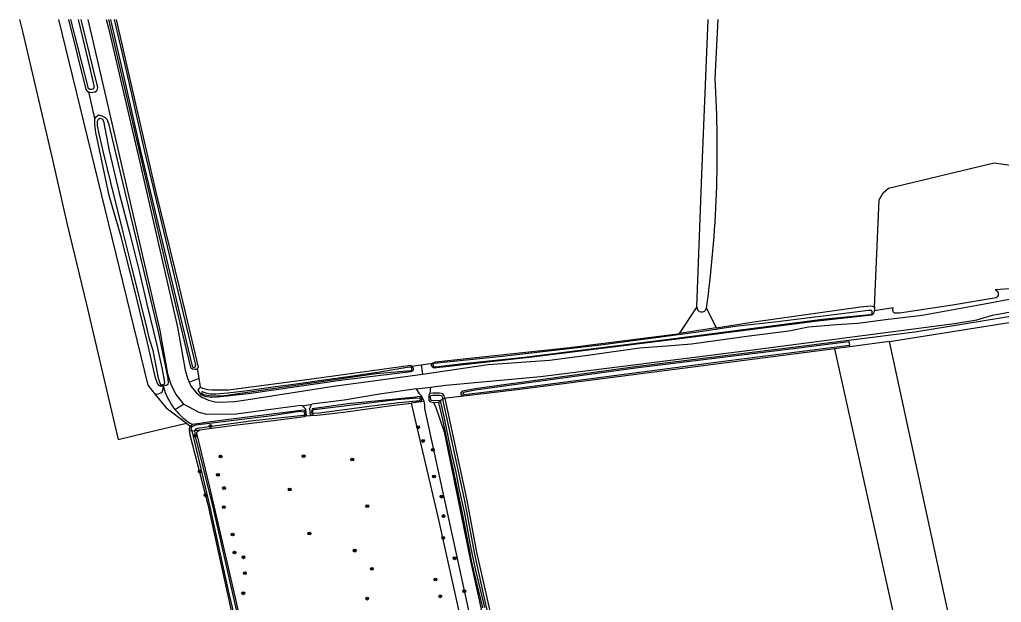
# Model space of a CAD drawing. Extents: x 140000 to 143000, y 403500 to 406000.
# Drawn here: x 140467.4 to 140748.3, y 405833.1 to 406000 of the extents above; entities that cross this region are included whole.
import ezdxf

# ---------------------------------------------------------------- set-up
doc = ezdxf.new("R2010")
doc.units = 0
for name, color, linetype in [('gg-knt-bronhoudergrens', 7, 'Continuous'), ('gg-knt-onverhard', 7, 'Continuous'), ('gg-kntw-bovenkant insteek waterloop', 7, 'Continuous'), ('gg-kntw-waterlijn', 7, 'Continuous'), ('gt-grn-groengrens', 7, 'Continuous'), ('gt-grn-vlakafsluiter', 7, 'Continuous'), ('gt-symb-boom', 7, 'Continuous'), ('gx-grn-maaiveld', 7, 'Continuous')]:
    doc.layers.add(name, color=color, linetype=linetype)

# ---------------------------------------------------------------- blocks, each defined once
blk = doc.blocks.new('gt0-BOOM')
at = {"layer": 'gt-symb-boom'}
for radius in [0.4, 0.2]:
    blk.add_circle((0, 0), radius, dxfattribs=at)

msp = doc.modelspace()

# ---------------------------------------------------------------- linework, layer by layer
at = {"layer": 'gg-knt-bronhoudergrens'}
msp.add_line((140661.14, 405917.78), (140656.15, 405910.09), dxfattribs=at)
at = {"layer": 'gg-knt-onverhard'}
msp.add_line((140663.95, 405917.38), (140666.66, 405911.75), dxfattribs=at)
at = {"layer": 'gg-kntw-bovenkant insteek waterloop'}
for p, q in [((140666.66, 405911.75), (140656.15, 405910.09)), ((140516.22, 405883.62), (140516.87, 405884.06))]:
    msp.add_line(p, q, dxfattribs=at)
for points in [[(140666.66, 405911.75), (140677.47, 405913.45), (140708.03, 405917.77), (140710.96, 405918.09), (140711.45, 405917.95), (140712, 405917.62)], [(140585.51, 405901.67), (140586.42, 405902.01), (140624.73, 405906.11), (140654.85, 405909.89), (140656.15, 405910.09)], [(140519.18, 405894.73), (140519.73, 405894.49), (140521.11, 405894.13), (140522.48, 405893.97), (140527.12, 405894), (140551.65, 405897.22), (140579.35, 405901.01), (140579.59, 405900.77)], [(140551.66, 405886.68), (140560.02, 405887.6), (140573.81, 405889.47), (140579.45, 405890.2)], [(140518.87, 405882.54), (140528.9, 405883.91), (140540.02, 405885.21), (140548.85, 405886.34)], [(140515.99, 405882.14), (140515.97, 405881.49), (140521.22, 405861.14), (140527.77, 405831.22), (140528.45, 405828.35)], [(140515.99, 405882.14), (140516.01, 405882.82), (140516.22, 405883.62)], [(140547.72, 405753.27), (140544.9, 405764.38), (140538.56, 405793.88), (140533.65, 405814.52), (140529.04, 405834.79), (140521.77, 405866.16), (140518.11, 405881.57), (140518.21, 405882), (140518.87, 405882.54)]]:
    msp.add_lwpolyline(points, dxfattribs=at)
msp.add_arc((140662.56, 405917.69), 1.42, 176.3951, 347.1905, dxfattribs=at)
at = {"layer": 'gg-kntw-waterlijn'}
for points in [[(140672.11, 405912.13), (140660.91, 405910.4), (140633.56, 405906.83), (140605.53, 405903.53), (140585.94, 405901.58), (140585.66, 405901.31), (140585.73, 405900.87), (140586.04, 405900.63), (140586.52, 405900.58), (140593.39, 405901.43), (140611.87, 405903.39), (140630.06, 405905.61), (140653.13, 405908.48), (140697.14, 405914.19), (140710.71, 405915.54), (140711.36, 405915.79), (140711.37, 405916.54), (140711.08, 405916.68), (140710.33, 405916.73), (140707.19, 405916.34), (140684.21, 405913.5), (140672.11, 405912.13)], [(140519.84, 405893.46), (140520.63, 405893.09), (140521.82, 405892.86), (140523.55, 405892.89), (140526.96, 405893.12), (140532.62, 405893.79), (140540.63, 405894.9), (140547.17, 405895.77), (140554.4, 405896.83), (140561.4, 405897.84), (140569.79, 405899.09), (140578.86, 405900.62), (140579.34, 405900.58), (140579.49, 405900.26), (140579.56, 405899.66), (140579.32, 405899.43), (140569.36, 405898.55), (140526.04, 405892.29), (140522.36, 405892.14), (140520.96, 405892.41), (140520.21, 405892.59), (140519.55, 405892.99)], [(140551.26, 405888.1), (140551.58, 405888.37), (140575.24, 405891.23), (140580.17, 405891.62), (140581.69, 405891.74), (140581.82, 405891.68), (140581.98, 405891.55), (140582.02, 405891.34), (140582.01, 405891.05), (140581.94, 405890.92), (140581.81, 405890.77), (140580.97, 405890.72), (140575.86, 405890.24), (140567.36, 405889.18), (140553.21, 405887.34), (140551.57, 405887.18), (140551.2, 405887.36), (140551.18, 405887.82), (140551.26, 405888.1)], [(140516.62, 405882.23), (140516.51, 405882.7), (140516.49, 405883.05), (140516.71, 405883.52), (140517.82, 405884.01), (140539.59, 405886.68), (140547.46, 405887.87), (140548.67, 405887.71), (140548.9, 405887.51), (140548.88, 405886.98), (140548.61, 405886.68), (140534.23, 405885.13), (140518.14, 405882.96), (140517.67, 405882.65), (140517.48, 405882.35)], [(140516.62, 405882.23), (140521.72, 405860.84), (140526.94, 405836.87), (140535.69, 405799.77), (140542.88, 405766.92), (140548.18, 405744.4), (140549.38, 405738.49), (140549.75, 405736.49), (140549.57, 405735.64), (140549.32, 405735.4), (140546.49, 405734.32), (140546.34, 405734.05), (140546.36, 405733.74), (140546.68, 405733.68), (140550.72, 405735.03), (140550.93, 405735.23), (140545.69, 405758.07), (140537.83, 405793.93), (140529.54, 405830.6), (140522.48, 405861.65), (140517.68, 405880.66), (140517.48, 405882.35)]]:
    msp.add_lwpolyline(points, dxfattribs=at)
for centre, radius, start, end in [((140517.24, 405900.91), 0.5, 194.3918, 12.5417), ((140519.72, 405893.21), 0.279, 64.5095, 232.8561)]:
    msp.add_arc(centre, radius, start, end, dxfattribs=at)
at = {"layer": 'gt-grn-groengrens'}
msp.add_line((140515.1, 405884.46), (140516.22, 405883.62), dxfattribs=at)
at = {"layer": 'gt-grn-vlakafsluiter'}
for p, q in [((140516.62, 405882.23), (140515.99, 405882.14)), ((140516.62, 405882.23), (140517.48, 405882.35)), ((140517.48, 405882.35), (140518.87, 405882.54))]:
    msp.add_line(p, q, dxfattribs=at)
at = {"layer": 'gx-grn-maaiveld'}
for p, q in [((140481.95, 406000), (140487.02, 405980.24)), ((140666.41, 405983.16), (140667.3, 406000)), ((140488.91, 405971.68), (140487.23, 405979.28)), ((140717.32, 405917.46), (140711.95, 405916.64)), ((140716.31, 405907.8), (140777.52, 405917.58)), ((140704.58, 405908.22), (140704.67, 405907.73)), ((140704.67, 405907.73), (140704.82, 405906.82)), ((140716.31, 405907.8), (140704.91, 405906.3)), ((140704.91, 405906.3), (140700.61, 405905.74)), ((140704.91, 405906.3), (140704.82, 405906.82)), ((140582.32, 405901.18), (140585.51, 405901.67)), ((140518.75, 405897.38), (140518.3, 405900.13)), ((140579.59, 405900.77), (140582.32, 405901.18)), ((140582.32, 405901.18), (140582.67, 405898.49)), ((140515.92, 405896.19), (140518.75, 405897.38)), ((140519.18, 405894.73), (140518.75, 405897.38)), ((140580.91, 405894.24), (140584.96, 405894.71)), ((140584.96, 405894.71), (140584.72, 405892.94)), ((140583.15, 405890.65), (140582.13, 405890.53)), ((140587.33, 405890.39), (140585.85, 405890.26)), ((140587.33, 405890.39), (140587.72, 405890.98)), ((140587.72, 405890.98), (140588.5, 405891.3)), ((140589.09, 405891.5), (140588.5, 405891.3)), ((140589.44, 405891.61), (140589.09, 405891.5)), ((140594.49, 405892.14), (140589.44, 405891.61)), ((140511.8, 405888.4), (140514.23, 405889.85)), ((140548.28, 405889.45), (140551.04, 405889.89)), ((140549.5, 405886.41), (140548.85, 405886.34)), ((140550.65, 405886.55), (140549.5, 405886.41)), ((140551.66, 405886.68), (140550.65, 405886.55))]:
    msp.add_line(p, q, dxfattribs=at)
for points in [[(140467.38, 406000), (140468.27, 405996.18), (140476.57, 405960.7), (140481.02, 405941.33), (140486.47, 405918.44), (140495.54, 405879.74), (140503.42, 405881.65), (140515.1, 405884.46)], [(140478.54, 406000), (140504.08, 405895.35), (140506.2, 405892.7)], [(140481.34, 406000), (140486.35, 405980.03), (140486.83, 405979.41), (140487.23, 405979.28)], [(140484.14, 406000), (140487.48, 405986.07), (140488.29, 405982.38), (140488.61, 405981.08), (140488.66, 405980.51), (140488.37, 405980.11), (140487.97, 405980), (140487.45, 405980.01), (140487.02, 405980.24)], [(140487.23, 405979.28), (140487.66, 405979.15), (140488.96, 405979.3), (140489.57, 405979.82), (140489.72, 405980.54), (140485.01, 406000)], [(140486.87, 406000), (140492.09, 405977.78), (140502.4, 405932.7), (140507.54, 405910.97), (140509.73, 405898.54), (140510.64, 405895.59), (140512.04, 405892.66), (140514.23, 405889.85)], [(140492.18, 406000), (140492.77, 405997.52), (140501.87, 405958.72), (140512.52, 405911.9), (140514.72, 405899.67), (140515.46, 405897.31), (140515.92, 405896.19)], [(140492.85, 406000), (140493.88, 405995.54), (140499.79, 405970.12), (140509.05, 405930.51), (140516.26, 405900.4), (140516.85, 405900), (140517.54, 405899.88), (140518.08, 405899.94), (140518.3, 405900.13)], [(140493.37, 406000), (140497.05, 405984.37), (140502, 405962.39), (140516.76, 405900.79)], [(140494.4, 406000), (140498.03, 405984.59), (140502.97, 405962.62), (140517.73, 405901.02)], [(140518.3, 405900.13), (140518.53, 405900.5), (140513.18, 405923.02), (140506.45, 405950.57), (140498.19, 405986.71), (140495.1, 406000)], [(140661.14, 405917.78), (140662.6, 405955.61), (140664.39, 406000)], [(140488.91, 405971.68), (140489.26, 405972.19), (140490.09, 405972.78), (140490.88, 405972.49), (140491.89, 405971.98), (140492.36, 405971.51), (140492.8, 405970.23), (140497.93, 405948.6), (140506.9, 405911.09), (140509.7, 405897.77), (140509.85, 405896.14), (140509.78, 405895.55), (140509.33, 405895.24), (140508.48, 405895.05)], [(140508.48, 405895.05), (140507.91, 405894.98), (140507.42, 405895.15), (140506.87, 405895.82), (140506.3, 405897.46), (140504.01, 405907.41), (140500.39, 405922.48), (140496.41, 405937.82), (140492.97, 405949.66), (140489.19, 405967.64), (140488.91, 405970), (140488.91, 405971.68)], [(140489.71, 405969.64), (140489.69, 405970.96), (140489.91, 405971.53), (140490.37, 405971.82), (140491.03, 405971.57), (140491.35, 405970.94), (140493.01, 405962.41), (140495.9, 405950.35), (140499.03, 405938.31), (140501.82, 405927.25), (140503.78, 405918.54), (140506.67, 405906.8), (140508.06, 405900.29), (140508.6, 405897.26), (140508.8, 405895.98), (140508.72, 405895.57), (140508.34, 405895.36), (140507.9, 405895.36), (140507.59, 405895.78), (140507.11, 405897.35), (140505.55, 405905.22), (140504.58, 405908.54), (140503.92, 405911.42), (140499.62, 405928.85), (140497.03, 405939.11), (140493.44, 405953.33), (140491.5, 405961.6), (140490.1, 405967.3), (140489.71, 405969.64)], [(140712, 405917.62), (140713.33, 405948.38), (140714.48, 405950.41), (140715.99, 405951.73), (140746.25, 405959.02), (140780.4, 405954.03), (140783.87, 405951.41), (140785.65, 405948.65), (140789.83, 405932.47)], [(140582.67, 405898.49), (140601.42, 405901.21), (140619.05, 405902.45), (140630.64, 405903.99), (140644.8, 405906.02), (140652.55, 405906.55), (140659.64, 405907.13), (140676.1, 405909.46), (140687.46, 405910.87), (140693.1, 405912.08), (140701.22, 405912.67), (140707.2, 405913.11), (140715.18, 405914.18), (140725.61, 405915.41), (140743.52, 405918.6), (140759.66, 405921.68), (140787.26, 405926.3), (140813.93, 405930.75), (140854.07, 405937.75), (140868.57, 405940.52), (140894.36, 405945.05), (140898.22, 405945.14), (140901.81, 405944.5), (140903.52, 405944.35)], [(140584.96, 405894.71), (140589.31, 405895.31), (140616.39, 405897.77), (140676.46, 405905.32), (140734.93, 405912.98), (140741.3, 405914.08), (140745.77, 405915.41), (140760.31, 405918.09), (140775.46, 405920.6), (140792.48, 405922.95), (140798.6, 405924.01), (140870.11, 405935.95), (140883.48, 405938.47), (140887.41, 405939.19), (140890.29, 405939.81), (140893.63, 405940.41), (140896.33, 405940.58), (140899.09, 405940.48), (140900.38, 405940.27), (140901.01, 405940.17)], [(140753.48, 405923.13), (140746.55, 405922.59), (140746.92, 405922.48), (140747.29, 405922.14), (140747.39, 405921.45), (140747.37, 405921.01), (140747.13, 405920.6), (140746.82, 405920.3), (140734.36, 405918.22), (140719.19, 405915.96), (140717.76, 405915.97), (140717.67, 405916.04)], [(140704.58, 405908.22), (140723.51, 405910.63), (140758.02, 405916.27), (140777.02, 405919.66), (140777.51, 405919.56), (140777.86, 405919.32), (140778.12, 405919.02), (140778.13, 405918.48), (140777.96, 405918.01), (140777.52, 405917.58)], [(140711.95, 405916.64), (140711.89, 405916.3), (140711.72, 405915.91), (140711.48, 405915.59), (140711.24, 405915.4), (140695.73, 405913.64), (140659.33, 405908.94), (140614.08, 405903.34), (140585.89, 405900.24), (140585.43, 405900.62), (140585.22, 405901.12), (140585.27, 405901.43), (140585.51, 405901.67)], [(140712, 405917.62), (140711.97, 405916.81), (140711.95, 405916.64)], [(140717.67, 405916.04), (140717.35, 405916.31), (140717.22, 405916.96), (140717.32, 405917.46)], [(140594.49, 405892.14), (140593.72, 405892.6), (140593.71, 405893.1), (140594.17, 405893.67), (140597.64, 405894.35), (140644.31, 405900.78), (140684.83, 405905.71), (140704.58, 405908.22)], [(140704.67, 405907.73), (140684.89, 405905.21), (140644.37, 405900.29), (140597.72, 405893.86), (140594.44, 405893.21), (140594.21, 405892.93), (140594.21, 405892.89), (140594.6, 405892.66), (140610.49, 405894.55), (140668.81, 405902.17), (140704.82, 405906.82)], [(140756.71, 405724.44), (140739.42, 405801.12), (140716.31, 405907.8)], [(140700.61, 405905.74), (140668.87, 405901.67), (140610.55, 405894.05), (140594.49, 405892.14)], [(140740.48, 405722.49), (140741.86, 405722.92), (140732.17, 405763.9), (140700.61, 405905.74)], [(140579.59, 405900.77), (140579.9, 405900.47), (140580.02, 405899.95), (140579.91, 405899.46), (140579.37, 405899.14), (140559.9, 405896.78), (140532.85, 405892.83), (140524.03, 405891.86), (140522.37, 405891.77), (140520.77, 405891.97), (140519.88, 405892.25), (140519.41, 405892.57), (140518.71, 405893.41), (140518.48, 405893.9), (140518.83, 405894.44), (140519.18, 405894.73)], [(140515.92, 405896.19), (140516.38, 405895.08), (140517.92, 405893.22), (140519.37, 405892.01), (140521.47, 405891.06), (140523.33, 405890.6), (140524.71, 405890.42), (140528.98, 405890.65), (140532.16, 405891.12), (140557.15, 405895.09), (140582.67, 405898.49)], [(140508.48, 405895.05), (140508.27, 405893.81), (140508.06, 405893.24), (140507.51, 405892.92), (140507, 405892.73), (140506.2, 405892.7)], [(140580.91, 405894.24), (140570.32, 405892.75), (140560.26, 405891.07), (140551.04, 405889.89)], [(140583.15, 405890.65), (140582.4, 405892.29), (140581.83, 405892.88), (140580.91, 405894.24)], [(140589.09, 405891.5), (140588.86, 405892.24), (140588.47, 405892.89), (140587.57, 405893.08), (140585.62, 405893.06), (140584.72, 405892.94)], [(140506.2, 405892.7), (140509.3, 405888.81), (140515.1, 405884.46)], [(140582.13, 405890.53), (140582.37, 405890.76), (140582.47, 405891.14), (140582.44, 405891.6), (140582.1, 405891.99), (140581.62, 405892.04), (140580.8, 405891.94), (140561.28, 405889.94), (140551.12, 405888.56), (140550.97, 405888.15), (140550.89, 405887.58), (140551.12, 405886.93), (140551.66, 405886.68)], [(140582.13, 405890.53), (140581.4, 405890.46), (140579.45, 405890.2)], [(140579.45, 405890.2), (140587.03, 405857.62), (140593.36, 405829.24), (140600.11, 405796.5), (140605.79, 405767.96)], [(140613.11, 405751.8), (140602.01, 405803.89), (140600.33, 405810.65), (140583.37, 405888.68), (140583.34, 405889.69), (140583.15, 405890.65)], [(140585.85, 405890.26), (140585.02, 405890.46), (140584.61, 405891), (140584.53, 405892.41), (140584.72, 405892.94)], [(140587.72, 405890.98), (140585.86, 405890.88), (140585.23, 405890.94), (140585.05, 405891.17), (140584.99, 405892.1), (140585.07, 405892.34), (140585.67, 405892.43), (140587.51, 405892.45), (140588.07, 405892.33), (140588.28, 405891.98), (140588.5, 405891.3)], [(140585.85, 405890.26), (140586.39, 405889.25), (140588.9, 405881.97), (140596.52, 405844.57), (140604.81, 405806.95), (140606.66, 405798.02), (140608.88, 405787.63), (140613.56, 405764.07), (140619.66, 405738.14)], [(140599.94, 405831.57), (140597.38, 405842.3), (140596.72, 405845.17), (140595.97, 405848.88), (140594.1, 405858.66), (140592.8, 405865.1), (140591.7, 405870.16), (140590.21, 405877.29), (140588.45, 405885.49), (140587.33, 405890.39)], [(140587.72, 405890.98), (140588.84, 405885.87), (140590.56, 405877.42), (140592.17, 405870.43), (140593.2, 405865.35), (140594.54, 405859.05), (140596.43, 405849.06), (140597.12, 405845.4), (140597.83, 405842.34), (140600.4, 405831.7)], [(140601.57, 405829.24), (140600.16, 405835.61), (140597.65, 405846.9), (140594.69, 405862.68), (140590.77, 405880.82), (140588.5, 405891.3)], [(140589.09, 405891.5), (140591.38, 405880.95), (140595.29, 405862.81), (140598.25, 405847.02), (140600.76, 405835.74), (140602.17, 405829.38)], [(140548.28, 405889.45), (140547.8, 405889.54), (140540.65, 405888.53), (140529.39, 405887), (140520.93, 405886.96), (140518.71, 405887.51), (140514.23, 405889.85)], [(140548.85, 405886.34), (140549.27, 405886.89), (140549.19, 405887.92), (140548.7, 405888.19), (140524.17, 405885.15), (140516.87, 405884.06)], [(140549.5, 405886.41), (140549.3, 405888.49), (140548.28, 405889.45)], [(140550.65, 405886.55), (140550.38, 405888.79), (140551.04, 405889.89)]]:
    msp.add_lwpolyline(points, dxfattribs=at)
for centre, radius, start, end in [((140328.1, 405962.9), 338.92, 352.2799, 3.4265), ((140525.64, 405899.46), 17.72, 194.4272, 218.634), ((140525.65, 405899.46), 17.73, 218.6225, 240.3054)]:
    msp.add_arc(centre, radius, start, end, dxfattribs=at)

# ---------------------------------------------------------------- block references
at = {"layer": 'gt-symb-boom'}
for p in [(140521.97, 405883.62), (140581.45, 405883.27), (140517.49, 405880.85), (140582.84, 405879.35), (140585.59, 405876.83), (140524.86, 405874.9), (140548.65, 405875.02), (140562.57, 405874.02), (140518.9, 405870.56), (140524.13, 405869.68), (140585.96, 405869.17), (140525.87, 405865.88), (140544.65, 405865.43), (140520.54, 405863.83), (140588.12, 405863.41), (140525.81, 405860.37), (140566.87, 405860.67), (140588.7, 405857.85), (140528.33, 405852.54), (140550.29, 405852.84), (140588.55, 405851.58), (140563.26, 405847.95), (140528.87, 405847.43), (140531.45, 405846.04), (140591.86, 405845.76), (140568.15, 405842.71), (140531.81, 405841.5), (140586.4, 405839.68), (140531.38, 405835.74), (140566.82, 405834.2), (140587.75, 405834.86), (140594.63, 405836.32)]:
    msp.add_blockref('gt0-BOOM', p, dxfattribs=at)

doc.saveas('drawing.dxf')
